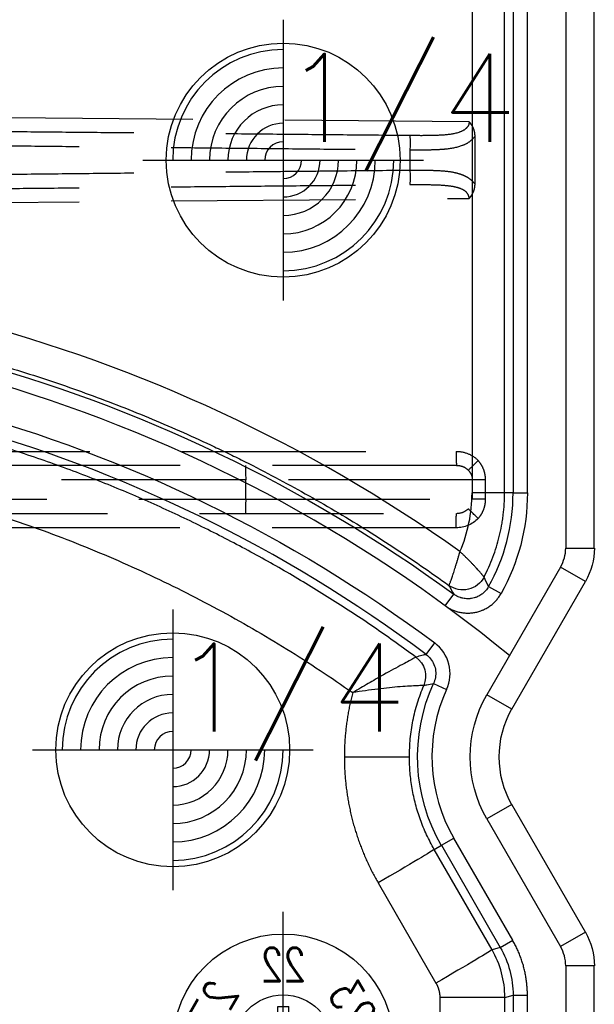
# Model space of a CAD drawing. Extents: x 2651 to 11825, y -3833 to 1075.
# Tile 391 of 656: x 4243 to 4258, y 665 to 691. Entities that reach past the tile are written whole.
import ezdxf
from ezdxf.enums import TextEntityAlignment as Align

# ---------------------------------------------------------------- set-up
doc = ezdxf.new("R2010")
doc.units = 0
doc.header["$LTSCALE"] = 10
for name, pattern in [('CENTER', [2, 1.25, -0.25, 0.25, -0.25]), ('CNSHID', [4, 3, -1]), ('DASHED', [0.75, 0.5, -0.25]), ('HIDDEN', [0.375, 0.25, -0.125])]:
    doc.linetypes.add(name, pattern=pattern)
doc.layers.get('0').update_dxf_attribs({"linetype": 'CONTINUOUS'})
doc.layers.get('Defpoints').update_dxf_attribs({"linetype": 'CONTINUOUS'})
for name, color, linetype in [('1', 7, 'CONTINUOUS'), ('CEN', 1, 'CENTER'), ('COOL', 150, 'HIDDEN'), ('DIM', 3, 'CONTINUOUS'), ('PIN', 3, 'CONTINUOUS'), ('WL1-HL', 4, 'CNSHID')]:
    doc.layers.add(name, color=color, linetype=linetype)
doc.styles.add('S1', font='TXT.shx')
doc.styles.get("Standard").update_dxf_attribs({"font": 'romans.shx'})
doc.dimstyles.new('MM& INCH5', dxfattribs={"dimtxt": 5, "dimasz": 2.5, "dimexe": 1, "dimexo": 0.5, "dimtad": 0, "dimrnd": 1.38778e-17, "dimzin": 9, "dimdsep": 46, "dimtxsty": 'Standard', "dimblk": 'CLOSED', "dimcen": 0, "dimclrd": 3, "dimclre": 3, "dimclrt": 3, "dimazin": 2, "dimtfac": 0.75, "dimtofl": 0, "dimtmove": 0, "dimatfit": 3, "dimfxl": 0, "dimtolj": 1, "dimarcsym": 0})

# ---------------------------------------------------------------- blocks, each defined once
blk = doc.blocks.new('A$C32D34A97')
for p, q in [((0, 9.212), (-0.24, 8.612)), ((0, 9.212), (0.24, 8.612)), ((0.24, 8.612), (-0.24, 8.612)), ((-0.15, 8.612), (-0.15, 6.964)), ((0.15, 8.612), (0.15, 6.964)), ((0.15, 6.964), (-0.15, 6.964)), ((0, 2.212), (-0.24, 1.612)), ((0, 2.212), (0.24, 1.612)), ((0.24, 1.612), (-0.24, 1.612)), ((-0.15, 1.612), (-0.15, -0.036)), ((0.15, 1.612), (0.15, -0.036)), ((0.15, -0.036), (-0.15, -0.036))]:
    blk.add_line(p, q)
for centre, radius in [((0, 8), 3), ((0, 8), 1.35), ((0, 1), 3), ((0, 1), 1.35)]:
    blk.add_circle(centre, radius)
at = {"layer": 'CEN'}
for p, q in [((0, 11.6), (0, 4.4)), ((-3.6, 8), (3.6, 8)), ((0, 4.6), (0, -2.6)), ((-3.6, 1), (3.6, 1))]:
    blk.add_line(p, q, dxfattribs=at)
at = {"style": 'S1', "text_generation_flag": 2, "width": 0.8}
for s, p in [('1', (0, 10.175)), ('25', (0, 3.175))]:
    blk.add_text(s, height=0.9, dxfattribs=at).set_placement(p, align=Align.MIDDLE)
for s, rotation, p in [('12', 30, (-1.088, 9.884)), ('2', 330, (1.087, 9.884)), ('11', 60, (-1.884, 9.088)), ('3', 300, (1.884, 9.088)), ('10', 270, (-2.175, 8)), ('4', 90, (2.175, 8)), ('9', 120, (-1.884, 6.913)), ('5', 240, (1.884, 6.913)), ('8', 150, (-1.088, 6.116)), ('6', 210, (1.087, 6.116)), ('7', 180, (0, 5.825)), ('24', 60, (-1.884, 2.088)), ('26', 300, (1.884, 2.088)), ('23', 120, (-1.884, -0.087)), ('27', 240, (1.884, -0.087)), ('22', 180, (0, -1.175))]:
    blk.add_text(s, height=0.9, rotation=rotation, dxfattribs=at).set_placement(p, align=Align.MIDDLE)
blk = doc.blocks.new('DSD')
at = {"layer": '1', "color": 7, "linetype": 'Continuous'}
for p, q in [((459.179, 567.571), (459.179, 540.854)), ((459.422, 539.947), (461.422, 536.482)), ((461.422, 533.891), (459.422, 530.426)), ((459.421, 530.426), (459.422, 530.426)), ((459.179, 529.519), (459.179, 508.469))]:
    blk.add_line(p, q, dxfattribs=at)
at = {"layer": '1', "color": 110, "linetype": 'Continuous'}
for p, q in [((459.956, 540.854), (459.956, 567.571)), ((462.095, 536.87), (460.095, 540.336)), ((460.095, 530.037), (462.095, 533.502)), ((459.956, 508.469), (459.956, 529.519))]:
    blk.add_line(p, q, dxfattribs=at)
at = {"layer": '1', "color": 252, "linetype": 'Continuous'}
for p, q in [((459.956, 540.854), (459.956, 567.571)), ((460.995, 553.626), (460.995, 541.653)), ((461.384, 541.653), (461.384, 553.626)), ((461.608, 553.402), (461.608, 541.713)), ((463.374, 541.713), (463.374, 553.39)), ((461.384, 541.653), (460.995, 541.653)), ((461.608, 541.713), (461.384, 541.653)), ((461.608, 541.713), (463.374, 541.713)), ((465.049, 538.603), (463.478, 541.324)), ((459.179, 540.854), (459.956, 540.854)), ((459.422, 539.947), (460.095, 540.336)), ((462.095, 536.87), (460.095, 540.336)), ((461.731, 540.358), (461.395, 540.164)), ((461.731, 540.358), (461.955, 540.418)), ((463.332, 537.585), (461.731, 540.358)), ((461.955, 540.418), (463.526, 537.697)), ((461.395, 540.164), (462.996, 537.39)), ((463.332, 537.585), (462.996, 537.39)), ((463.526, 537.697), (463.332, 537.585)), ((461.422, 536.482), (462.095, 536.87)), ((465.965, 535.186), (464.199, 535.186)), ((461.422, 533.891), (462.095, 533.502)), ((460.095, 530.037), (462.095, 533.502)), ((463.542, 533.195), (463.188, 533.356)), ((463.744, 532.407), (463.511, 532.096)), ((463.226, 531.085), (462.997, 530.772)), ((462.05, 530.567), (461.711, 530.757)), ((459.422, 530.426), (460.095, 530.037)), ((459.956, 529.519), (459.179, 529.519)), ((459.956, 508.469), (459.956, 529.519)), ((460.995, 528.026), (460.995, 509.961)), ((461.384, 528.026), (460.995, 528.026)), ((461.384, 509.961), (461.384, 528.026)), ((461.384, 528.026), (461.615, 528.026)), ((461.615, 528.026), (461.615, 509.961)), ((461.615, 528.026), (462.498, 528.026)), ((462.498, 509.961), (462.498, 528.026))]:
    blk.add_line(p, q, dxfattribs=at)
at = {"layer": '1', "color": 6, "linetype": 'DASHED'}
for p, q in [((499.898, 528.58), (462.919, 528.58)), ((462.138, 527.673), (462.138, 528.191)), ((462.138, 528.191), (462.482, 528.191)), ((462.482, 528.191), (462.482, 527.673)), ((468.644, 528.191), (462.482, 528.191)), ((501.545, 528.191), (468.644, 528.191)), ((468.644, 528.191), (468.644, 527.673)), ((462.138, 527.673), (462.482, 527.673)), ((462.482, 527.673), (468.644, 527.673)), ((468.644, 527.673), (501.545, 527.673)), ((462.919, 527.284), (499.898, 527.284)), ((500.665, 520.364), (462.577, 520.032)), ((462.417, 519.645), (462.417, 518.343)), ((464.183, 518.715), (464.183, 519.273)), ((462.577, 517.956), (500.665, 517.624))]:
    blk.add_line(p, q, dxfattribs=at)
at = {"layer": '1', "color": 7, "linetype": 'Continuous', "extrusion": (0, 0, -1)}
for centre, start, end in [((-460.992, 540.854), 330, 0), ((-460.992, 529.519), 0, 30)]:
    blk.add_arc(centre, 1.814, start, end, dxfattribs=at)
at = {"layer": '1', "color": 110, "linetype": 'Continuous'}
for centre, radius, start, end in [((460.992, 540.854), 1.036, 180, 210), ((486.693, 563.151), 39.735, 230.6179, 276.2068), ((460.992, 529.519), 1.036, 150, 180)]:
    blk.add_arc(centre, radius, start, end, dxfattribs=at)
at = {"layer": '1', "color": 252, "linetype": 'Continuous'}
for centre, radius, start, end in [((460.992, 540.854), 1.036, 180, 210), ((459.179, 535.186), 4.408, 335.4684, 30), ((486.693, 563.151), 38.365, 233.2604, 276.1879), ((466.562, 528.026), 5.178, 150.6203, 180), ((460.992, 529.519), 1.036, 150, 180)]:
    blk.add_arc(centre, radius, start, end, dxfattribs=at)
at = {"layer": '1', "color": 252, "linetype": 'Continuous', "extrusion": (0, 0, -1)}
for centre, radius, start, end in [((-459.179, 535.186), 4.796, 150, 204.5316), ((-459.179, 535.186), 3.368, 150, 210), ((-486.693, 563.151), 38.753, 263.8121, 306.7396), ((-466.562, 528.026), 5.567, 0, 29.3797), ((-486.693, 563.151), 40.124, 263.7932, 306.1972), ((-486.693, 474.837), 40.124, 53.8028, 96.2068)]:
    blk.add_arc(centre, radius, start, end, dxfattribs=at)
at = {"layer": '1', "color": 110, "linetype": 'Continuous', "extrusion": (0, 0, -1)}
blk.add_arc((-459.179, 535.186), 3.368, 150, 210, dxfattribs=at)
at = {"layer": '1', "color": 7, "linetype": 'Continuous'}
blk.add_arc((459.179, 535.186), 2.591, 330, 30, dxfattribs=at)
at = {"layer": '1', "color": 252, "linetype": 'Continuous', "extrusion": (0, 0, -1)}
for centre, major_axis, ratio, start_param, end_param in [((463.525, 541.324), (1.57, 0.907), 0.013094, 3.15032, 4.689719), ((465.097, 538.603), (1.57, 0.907), 0.013094, 3.15032, 4.689719), ((464.408, 533), (0.172, -0.624), 0.999938, 0.905626, 2.235967), ((464.408, 533), (0.401, -0.509), 0.999839, 1.303937, 2.634034), ((462.748, 530.009), (-0.564, -0.318), 0.999946, 0.992523, 2.709571), ((462.747, 530.009), (0.618, -0.194), 0.998759, 3.317721, 5.033378)]:
    blk.add_ellipse(centre, major_axis=major_axis, ratio=ratio, start_param=start_param, end_param=end_param, dxfattribs=at)
at = {"layer": '1', "color": 7, "linetype": 'Continuous', "extrusion": (0, 0, -1)}
for centre, start_param, end_param in [((460.992, 540.854), 2.618029, 3.141593), ((460.992, 529.519), 3.141593, 3.665156)]:
    blk.add_ellipse(centre, major_axis=(1.814, 0), ratio=0.999975, start_param=start_param, end_param=end_param, dxfattribs=at)
at = {"layer": '1', "color": 7, "linetype": 'Continuous'}
blk.add_ellipse((466.538, 528.026), major_axis=(-4.039, 0), ratio=1, start_param=5.878177, end_param=6.283185, dxfattribs=at)
at = {"layer": '1', "color": 252, "linetype": 'Continuous'}
for centre, start_param, end_param in [((486.674, 563.151), 0.952596, 1.678692), ((486.674, 474.837), 4.604494, 5.330589)]:
    blk.add_ellipse(centre, major_axis=(-41.149, 0), ratio=1, start_param=start_param, end_param=end_param, dxfattribs=at)
at = {"layer": '1', "color": 6, "linetype": 'DASHED', "extrusion": (0, 0, -1)}
for centre, major_axis, ratio, start_param, end_param in [((462.322, 528.719), (-0.28, 0.27), 0.01818, 1.589635, 2.951754), ((468.651, 528.191), (0, -0.389), 0.017452, 1.570796, 3.141593), ((468.651, 527.673), (0, -0.389), 0.017452, 0, 1.570796), ((462.322, 527.145), (-0.28, -0.27), 0.01818, 3.331431, 4.69355), ((464.19, 519.273), (-0.004, 0.389), 0.017452, 4.712558, 6.17271), ((464.19, 518.715), (-0.004, -0.389), 0.017452, 0.110475, 1.570627)]:
    blk.add_ellipse(centre, major_axis=major_axis, ratio=ratio, start_param=start_param, end_param=end_param, dxfattribs=at)
at = {"layer": '1', "color": 252, "linetype": 'Continuous'}
for points, weights in [([(460.995, 541.653), (460.995, 541.127), (461.132, 540.619), (461.395, 540.164)], [1, 0.977285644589, 0.977285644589, 1]), ([(465.965, 535.186), (465.965, 536.393), (465.653, 537.558), (465.049, 538.603)], [1, 0.977274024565, 0.977274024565, 1]), ([(465.739, 533.443), (465.889, 534.013), (465.965, 534.597), (465.965, 535.186)], [1, 0.994458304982, 0.994458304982, 1]), ([(490.56, 527.041), (481.685, 526.077), (473.041, 528.306), (465.739, 533.443)], [1, 0.957116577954, 0.957116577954, 1])]:
    blk.add_rational_spline(points, weights, degree=3, dxfattribs=at)
for points in [[(461.731, 540.358), (461.505, 540.749), (461.384, 541.201), (461.384, 541.653)], [(461.608, 541.713), (461.608, 541.261), (461.729, 540.809), (461.955, 540.418)], [(463.127, 530.534), (463.083, 530.614), (463.04, 530.693), (462.997, 530.772)], [(462.05, 530.567), (462.09, 530.481), (462.131, 530.395), (462.173, 530.308)]]:
    blk.add_open_spline(points, degree=3, dxfattribs=at)
at = {"layer": '1', "color": 7, "linetype": 'Continuous'}
blk.add_rational_spline([(463.478, 541.324), (463.409, 541.443), (463.374, 541.576), (463.374, 541.713)], [1, 0.977285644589, 0.977285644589, 1], degree=3, dxfattribs=at)
at = {"layer": '1', "color": 252, "linetype": 'Continuous'}
for points, knots in [([(463.526, 537.697), (463.597, 537.566), (463.739, 537.305), (463.906, 536.894), (464.038, 536.474), (464.131, 536.047), (464.188, 535.617), (464.195, 535.33), (464.199, 535.186)], [0, 0, 0, 0, 0.169839, 0.338408, 0.505707, 0.671739, 0.836503, 1, 1, 1, 1]), ([(464.199, 535.186), (464.194, 535.022), (464.185, 534.693), (464.109, 534.202), (463.99, 533.717), (463.87, 533.406), (463.81, 533.25)], [0, 0, 0, 0, 0.247617, 0.496822, 0.747616, 1, 1, 1, 1]), ([(463.188, 533.356), (463.09, 533.141), (463.069, 532.898), (463.186, 532.44), (463.322, 532.237), (463.511, 532.096)], [0, 0, 0, 0, 0.5, 0.5, 1, 1, 1, 1]), ([(463.809, 533.249), (463.813, 533.25), (463.828, 533.25), (463.891, 533.252), (463.936, 533.254), (464.05, 533.259), (464.119, 533.262), (464.272, 533.271), (464.357, 533.277), (464.633, 533.298), (464.839, 533.319), (465.278, 533.372), (465.505, 533.405), (465.739, 533.443)], [0, 0, 0, 0, 0.125, 0.125, 0.25, 0.25, 0.375, 0.375, 0.5, 0.5, 0.75, 0.75, 1, 1, 1, 1]), ([(464.023, 532.479), (464.027, 532.482), (464.036, 532.487), (464.088, 532.517), (464.18, 532.568), (464.334, 532.649), (464.63, 532.809), (465.043, 533.036), (465.455, 533.277), (465.666, 533.4), (465.739, 533.443)], [0, 0, 0, 0, 0.083761, 0.167399, 0.250167, 0.369334, 0.50054, 0.749939, 0.9138, 1, 1, 1, 1]), ([(463.744, 532.407), (463.701, 532.444), (463.613, 532.521), (463.524, 532.677), (463.48, 532.853), (463.482, 533.033), (463.522, 533.142), (463.542, 533.195)], [0, 0, 0, 0, 0.192519, 0.396173, 0.603829, 0.807483, 1, 1, 1, 1]), ([(463.81, 533.25), (463.782, 533.243), (463.753, 533.237), (463.664, 533.219), (463.603, 533.207), (463.542, 533.195)], [0, 0, 0, 0, 0.320336, 0.320336, 1, 1, 1, 1]), ([(463.744, 532.407), (463.782, 532.417), (463.82, 532.426), (463.914, 532.45), (463.968, 532.464), (464.023, 532.479)], [0, 0, 0, 0, 0.409752, 0.409752, 1, 1, 1, 1]), ([(464.023, 532.479), (464.378, 532.222), (465.095, 531.703), (466.214, 530.966), (467.376, 530.255), (468.583, 529.575), (469.835, 528.93), (471.131, 528.321), (472.47, 527.753), (473.851, 527.229), (475.274, 526.752), (477.26, 526.172), (481.032, 525.318), (485.084, 524.958), (488.752, 525.048), (490.12, 525.175), (490.803, 525.238)], [0, 0, 0, 0, 0.046368, 0.093547, 0.141537, 0.190338, 0.23995, 0.290372, 0.341606, 0.393651, 0.446506, 0.500173, 0.612317, 0.8549, 0.92745, 1, 1, 1, 1]), ([(463.226, 531.085), (463.197, 531.107), (463.136, 531.147), (463.039, 531.197), (462.971, 531.223), (462.927, 531.237), (462.918, 531.24), (462.901, 531.245), (462.874, 531.253), (462.847, 531.259), (462.794, 531.27), (462.722, 531.282), (462.649, 531.285), (462.604, 531.285), (462.595, 531.285), (462.576, 531.285), (462.549, 531.283), (462.521, 531.281), (462.467, 531.275), (462.395, 531.264), (462.325, 531.245), (462.273, 531.227), (462.255, 531.221), (462.23, 531.211), (462.221, 531.208), (462.204, 531.201), (462.162, 531.182), (462.09, 531.145), (462.029, 531.105), (461.985, 531.072), (461.963, 531.055), (461.942, 531.038), (461.928, 531.026), (461.921, 531.02), (461.888, 530.989), (461.837, 530.936), (461.769, 530.851), (461.73, 530.79), (461.711, 530.757)], [0, 0, 0, 0, 0.0625, 0.125, 0.1875, 0.1875, 0.203125, 0.203125, 0.21875, 0.25, 0.25, 0.3125, 0.375, 0.375, 0.390625, 0.390625, 0.40625, 0.4375, 0.4375, 0.5, 0.5625, 0.5625, 0.59375, 0.59375, 0.609375, 0.609375, 0.625, 0.6875, 0.75, 0.75, 0.78125, 0.796875, 0.796875, 0.8125, 0.8125, 0.875, 0.9375, 1, 1, 1, 1])]:
    blk.add_open_spline(points, degree=3, knots=knots, dxfattribs=at)
at = {"layer": '1', "color": 7, "linetype": 'Continuous'}
for points in [[(463.81, 533.25), (463.81, 533.25), (463.81, 533.25), (463.81, 533.25)], [(464.023, 532.479), (464.023, 532.479), (464.023, 532.479), (464.023, 532.479)], [(463.127, 530.534), (463.127, 530.534), (463.126, 530.534), (463.126, 530.534)], [(462.173, 530.308), (462.173, 530.308), (462.173, 530.308), (462.173, 530.308)]]:
    blk.add_open_spline(points, degree=3, dxfattribs=at)
for points, knots in [([(462.05, 530.567), (462.061, 530.587), (462.086, 530.625), (462.128, 530.679), (462.16, 530.711), (462.181, 530.731), (462.186, 530.734), (462.194, 530.742), (462.207, 530.753), (462.239, 530.778), (462.286, 530.809), (462.327, 530.83), (462.353, 530.841), (462.358, 530.844), (462.368, 530.848), (462.374, 530.85), (462.39, 530.857), (462.422, 530.868), (462.477, 530.883), (462.522, 530.89), (462.556, 530.894), (462.567, 530.895), (462.584, 530.896), (462.59, 530.896), (462.602, 530.897), (462.63, 530.897), (462.681, 530.894), (462.726, 530.887), (462.76, 530.88), (462.771, 530.878), (462.793, 530.872), (462.804, 530.868), (462.837, 530.858), (462.879, 530.841), (462.92, 530.821), (462.949, 530.804), (462.959, 530.798), (462.978, 530.785), (462.988, 530.778), (462.997, 530.772)], [0, 0, 0, 0, 0.0625, 0.125, 0.1875, 0.1875, 0.203125, 0.203125, 0.21875, 0.25, 0.3125, 0.375, 0.375, 0.390625, 0.390625, 0.40625, 0.40625, 0.4375, 0.5, 0.5625, 0.5625, 0.59375, 0.59375, 0.609375, 0.609375, 0.625, 0.6875, 0.75, 0.75, 0.78125, 0.78125, 0.8125, 0.8125, 0.875, 0.9375, 0.9375, 0.96875, 0.96875, 1, 1, 1, 1]), ([(463.127, 530.534), (463.124, 530.531), (463.121, 530.527), (463.117, 530.517), (463.112, 530.507), (463.111, 530.503), (463.109, 530.498), (463.107, 530.494), (463.105, 530.489), (463.101, 530.479), (463.095, 530.465), (463.089, 530.446), (463.086, 530.44), (463.081, 530.426), (463.079, 530.419), (463.07, 530.397), (463.059, 530.364), (463.04, 530.31), (463.026, 530.269), (463.015, 530.237), (463.012, 530.226), (463.004, 530.204), (462.993, 530.17), (462.974, 530.111), (462.958, 530.06), (462.946, 530.022), (462.94, 530.002), (462.934, 529.982), (462.929, 529.969), (462.927, 529.962), (462.921, 529.942), (462.917, 529.928), (462.911, 529.908), (462.908, 529.901), (462.904, 529.887), (462.894, 529.852), (462.875, 529.79), (462.858, 529.733), (462.846, 529.69), (462.84, 529.668), (462.832, 529.643), (462.829, 529.632), (462.828, 529.627), (462.825, 529.618)], [0, 0, 0, 0, 0.0625, 0.125, 0.125, 0.15625, 0.15625, 0.171875, 0.171875, 0.1875, 0.25, 0.25, 0.28125, 0.28125, 0.3125, 0.3125, 0.375, 0.4375, 0.5, 0.5, 0.53125, 0.53125, 0.5625, 0.625, 0.6875, 0.6875, 0.71875, 0.734375, 0.734375, 0.75, 0.75, 0.78125, 0.78125, 0.796875, 0.796875, 0.8125, 0.875, 0.9375, 0.9375, 0.96875, 0.984375, 0.992188, 1, 1, 1, 1]), ([(491.031, 523.143), (490.723, 523.11), (490.262, 523.065), (489.722, 523.022), (489.491, 523.006), (489.337, 522.996), (489.259, 522.991), (488.565, 522.948), (487.331, 522.9), (485.483, 522.913), (484.252, 522.979), (483.33, 523.049), (482.869, 523.09), (482.331, 523.146), (482.101, 523.172), (481.947, 523.19), (481.87, 523.2), (481.18, 523.284), (479.961, 523.463), (478.157, 523.812), (476.376, 524.241), (474.619, 524.75), (472.886, 525.339), (471.176, 526.008), (470.052, 526.508), (469.354, 526.838), (469.215, 526.905), (469.007, 527.006), (468.937, 527.04), (468.799, 527.109), (468.453, 527.281), (468.11, 527.458), (467.292, 527.892), (466.216, 528.495), (464.646, 529.472), (463.628, 530.172), (463.127, 530.534)], [0, 0, 0, 0, 0.03125, 0.046875, 0.054688, 0.054688, 0.0625, 0.0625, 0.125, 0.1875, 0.25, 0.25, 0.28125, 0.296875, 0.304688, 0.304688, 0.3125, 0.3125, 0.375, 0.4375, 0.5, 0.5625, 0.625, 0.6875, 0.75, 0.75, 0.765625, 0.765625, 0.773438, 0.773438, 0.78125, 0.8125, 0.8125, 0.875, 0.9375, 1, 1, 1, 1]), ([(462.173, 530.308), (462.127, 530.219), (462.041, 530.041), (461.929, 529.768), (461.834, 529.489), (461.755, 529.206), (461.714, 529.013), (461.687, 528.867), (461.679, 528.818), (461.668, 528.744), (461.664, 528.719), (461.657, 528.67), (461.641, 528.547), (461.621, 528.324), (461.615, 528.126), (461.615, 528.026)], [0, 0, 0, 0, 0.125, 0.25, 0.375, 0.5, 0.625, 0.625, 0.6875, 0.6875, 0.71875, 0.71875, 0.75, 0.875, 1, 1, 1, 1]), ([(462.173, 530.308), (462.181, 530.294), (462.187, 530.287), (462.19, 530.283), (462.192, 530.279), (462.195, 530.275), (462.198, 530.272), (462.205, 530.264), (462.214, 530.253), (462.226, 530.238), (462.23, 530.233), (462.239, 530.222), (462.244, 530.217), (462.259, 530.199), (462.281, 530.174), (462.319, 530.131), (462.347, 530.1), (462.369, 530.075), (462.377, 530.067), (462.393, 530.05), (462.417, 530.024), (462.459, 529.979), (462.495, 529.941), (462.523, 529.912), (462.537, 529.898), (462.552, 529.883), (462.561, 529.873), (462.566, 529.868), (462.581, 529.853), (462.591, 529.843), (462.611, 529.823), (462.621, 529.813), (462.652, 529.782), (462.673, 529.762), (462.705, 529.731), (462.716, 529.721), (462.737, 529.7), (462.759, 529.68), (462.786, 529.654), (462.806, 529.636), (462.814, 529.628), (462.818, 529.624), (462.825, 529.618)], [0, 0, 0, 0, 0.125, 0.15625, 0.15625, 0.171875, 0.171875, 0.1875, 0.25, 0.25, 0.28125, 0.28125, 0.3125, 0.3125, 0.375, 0.4375, 0.5, 0.5, 0.53125, 0.53125, 0.5625, 0.625, 0.6875, 0.6875, 0.71875, 0.734375, 0.734375, 0.75, 0.75, 0.78125, 0.78125, 0.8125, 0.8125, 0.875, 0.875, 0.90625, 0.90625, 0.9375, 0.96875, 0.984375, 0.992188, 1, 1, 1, 1])]:
    blk.add_open_spline(points, degree=3, knots=knots, dxfattribs=at)
at = {"layer": '1', "color": 6, "linetype": 'DASHED'}
for points, degree in [([(462.332, 528.719), (462.486, 528.878), (462.706, 528.968), (462.929, 528.968)], 3), ([(462.929, 528.968), (499.908, 528.968)], 1), ([(485.379, 526.896), (462.929, 526.896)], 1), ([(462.417, 518.343), (462.418, 518.118), (462.577, 517.956)], 2)]:
    blk.add_open_spline(points, degree=degree, dxfattribs=at)
for points, degree, knots in [([(462.929, 528.968), (462.929, 528.867), (462.928, 528.766), (462.924, 528.622), (462.923, 528.579), (462.918, 528.58)], 3, [0, 0, 0, 0, 0.5, 0.5, 1, 1, 1, 1]), ([(462.138, 528.191), (462.14, 528.223), (462.143, 528.319), (462.178, 528.459), (462.244, 528.606), (462.303, 528.681), (462.332, 528.719)], 3, [0, 0, 0, 0, 0.166765, 0.499709, 0.74986, 1, 1, 1, 1]), ([(462.919, 528.58), (462.855, 528.574), (462.737, 528.563), (462.642, 528.489), (462.598, 528.455)], 3, [0, 0, 0, 0, 0.537431, 1, 1, 1, 1]), ([(462.332, 527.145), (462.303, 527.184), (462.245, 527.261), (462.184, 527.392), (462.146, 527.529), (462.141, 527.625), (462.138, 527.673)], 3, [0, 0, 0, 0, 0.257807, 0.499585, 0.749789, 1, 1, 1, 1]), ([(462.482, 527.673), (462.483, 527.648), (462.487, 527.598), (462.519, 527.503), (462.566, 527.447), (462.598, 527.409)], 3, [0, 0, 0, 0, 0.256307, 0.500716, 1, 1, 1, 1]), ([(462.598, 527.409), (462.625, 527.386), (462.684, 527.338), (462.795, 527.294), (462.876, 527.288), (462.919, 527.284)], 3, [0, 0, 0, 0, 0.302174, 0.635337, 1, 1, 1, 1]), ([(462.929, 526.896), (462.817, 526.896), (462.707, 526.918), (462.503, 527.002), (462.409, 527.066), (462.332, 527.145)], 3, [0, 0, 0, 0, 0.5, 0.5, 1, 1, 1, 1]), ([(462.929, 526.896), (462.929, 526.987), (462.928, 527.095), (462.924, 527.247), (462.923, 527.285), (462.918, 527.284)], 3, [0, 0, 0, 0, 0.5, 0.5, 1, 1, 1, 1]), ([(462.577, 520.032), (462.501, 519.954), (462.459, 519.854), (462.418, 519.755), (462.417, 519.645)], 2, [0, 0, 0, 0.5, 0.5, 1, 1, 1]), ([(464.185, 519.659), (464.028, 519.658), (463.725, 519.656), (463.325, 519.666), (463.006, 519.7), (462.784, 519.763), (462.624, 519.868), (462.591, 519.98), (462.577, 520.032)], 3, [0, 0, 0, 0, 0.260791, 0.501616, 0.674867, 0.809902, 0.913469, 1, 1, 1, 1]), ([(462.417, 519.645), (462.448, 519.609), (462.514, 519.534), (462.64, 519.449), (462.794, 519.381), (462.98, 519.33), (463.241, 519.291), (463.641, 519.274), (463.981, 519.273), (464.183, 519.273)], 3, [0, 0, 0, 0, 0.082658, 0.172087, 0.270427, 0.379295, 0.499881, 0.702652, 1, 1, 1, 1]), ([(464.183, 518.715), (464.076, 518.715), (463.876, 518.716), (463.603, 518.711), (463.38, 518.703), (463.093, 518.681), (462.817, 518.627), (462.561, 518.506), (462.465, 518.397), (462.417, 518.343)], 3, [0, 0, 0, 0, 0.158259, 0.294378, 0.408401, 0.500412, 0.750075, 0.87518, 1, 1, 1, 1]), ([(462.577, 517.956), (462.578, 517.975), (462.581, 518.013), (462.61, 518.082), (462.695, 518.177), (462.923, 518.279), (463.279, 518.32), (463.725, 518.332), (464.028, 518.33), (464.185, 518.328)], 3, [0, 0, 0, 0, 0.031222, 0.062499, 0.124805, 0.249453, 0.499309, 0.739649, 1, 1, 1, 1])]:
    blk.add_open_spline(points, degree=degree, knots=knots, dxfattribs=at)
for points in [[(500.663, 520.032), (489.514, 519.905), (477.159, 519.779), (464.185, 519.659)], [(464.183, 519.273), (477.159, 519.399), (489.514, 519.544), (500.665, 519.7)], [(500.665, 518.288), (489.514, 518.444), (477.159, 518.589), (464.183, 518.715)], [(464.185, 518.328), (477.159, 518.209), (489.514, 518.083), (500.663, 517.956)]]:
    blk.add_rational_spline(points, [1, 0.984198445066, 0.984198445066, 1], degree=3, dxfattribs=at)
blk.add_blockref('A$C32D34A97', (467.625, 541.994))
blk = doc.blocks.new('*D116')
at = {"layer": 'Defpoints', "color": 0}
for p in [(4278.684, 927.642), (4278.684, 906.842), (4171.684, 387.642)]:
    blk.add_point(p, dxfattribs=at)
at = {"layer": 'DIM', "color": 3, "lineweight": -2}
blk.add_line((4278.684, 907.342), (4278.684, 927.642), dxfattribs=at)
at = {"layer": 'DIM', "color": 3, "insert": (4278.684, 950.648), "char_height": 5, "attachment_point": 5, "rotation": 90}
blk.add_mtext('\\A1;107 [4.213]', dxfattribs=at)
blk = doc.blocks.new('_Closed')
at = {"color": 0, "linetype": 'ByBlock', "lineweight": -2}
for p, q in [((-1, 0.167), (0, 0)), ((-1, 0.167), (-1, -0.167)), ((0, 0), (-1, -0.167)), ((0, 0), (-1, 0))]:
    blk.add_line(p, q, dxfattribs=at)
blk = doc.blocks.new('*D117')
at = {"layer": 'Defpoints', "color": 0}
for p in [(4291.684, 927.642), (4291.684, 912.642), (4171.684, 387.642)]:
    blk.add_point(p, dxfattribs=at)
at = {"layer": 'DIM', "color": 3, "lineweight": -2}
blk.add_line((4291.684, 913.142), (4291.684, 927.642), dxfattribs=at)
at = {"layer": 'DIM', "color": 3, "insert": (4291.684, 950.648), "char_height": 5, "attachment_point": 5, "rotation": 90}
blk.add_mtext('\\A1;120 [4.724]', dxfattribs=at)
blk = doc.blocks.new('*D118')
at = {"layer": 'Defpoints', "color": 0}
for p in [(4368.684, 927.642), (4368.684, 892.822), (4171.684, 387.642)]:
    blk.add_point(p, dxfattribs=at)
at = {"layer": 'DIM', "color": 3, "lineweight": -2}
blk.add_line((4368.684, 893.322), (4368.684, 927.642), dxfattribs=at)
at = {"layer": 'DIM', "color": 3, "insert": (4368.684, 950.648), "char_height": 5, "attachment_point": 5, "rotation": 90}
blk.add_mtext('\\A1;197 [7.756]', dxfattribs=at)
blk = doc.blocks.new('*D119')
at = {"layer": 'Defpoints', "color": 0}
for p in [(4376.684, 927.642), (4371.684, 807.17), (4171.684, 387.642)]:
    blk.add_point(p, dxfattribs=at)
at = {"layer": 'DIM', "color": 3, "lineweight": -2}
for p, q in [((4376.684, 922.642), (4376.684, 927.642)), ((4371.684, 917.642), (4376.684, 922.642)), ((4371.684, 807.67), (4371.684, 917.642))]:
    blk.add_line(p, q, dxfattribs=at)
at = {"layer": 'DIM', "color": 3, "insert": (4376.684, 951.005), "char_height": 5, "attachment_point": 5, "rotation": 90}
blk.add_mtext('\\A1;200 [7.874]', dxfattribs=at)
blk = doc.blocks.new('*D120')
at = {"layer": 'Defpoints', "color": 0}
for p in [(4411.684, 927.642), (4411.684, 912.642), (4171.684, 387.642)]:
    blk.add_point(p, dxfattribs=at)
at = {"layer": 'DIM', "color": 3, "lineweight": -2}
blk.add_line((4411.684, 913.142), (4411.684, 927.642), dxfattribs=at)
at = {"layer": 'DIM', "color": 3, "insert": (4411.684, 951.005), "char_height": 5, "attachment_point": 5, "rotation": 90}
blk.add_mtext('\\A1;240 [9.449]', dxfattribs=at)
blk = doc.blocks.new('*D121')
at = {"layer": 'Defpoints', "color": 0}
for p in [(4446.684, 927.642), (4446.684, 910.642), (4171.684, 387.642)]:
    blk.add_point(p, dxfattribs=at)
at = {"layer": 'DIM', "color": 3, "lineweight": -2}
blk.add_line((4446.684, 911.142), (4446.684, 927.642), dxfattribs=at)
at = {"layer": 'DIM', "color": 3, "insert": (4446.684, 953.386), "char_height": 5, "attachment_point": 5, "rotation": 90}
blk.add_mtext('\\A1;275 [10.827]', dxfattribs=at)
blk = doc.blocks.new('*D158')
at = {"layer": 'Defpoints', "color": 0}
for p in [(4247.884, 927.642), (4247.884, 766.102), (4171.684, 387.642)]:
    blk.add_point(p, dxfattribs=at)
at = {"layer": 'DIM', "color": 3, "lineweight": -2}
blk.add_line((4247.884, 766.602), (4247.884, 927.642), dxfattribs=at)
at = {"layer": 'DIM', "color": 3, "insert": (4247.884, 943.862), "char_height": 5, "attachment_point": 5, "rotation": 90}
blk.add_mtext('\\A1;76.2 [3]', dxfattribs=at)
blk = doc.blocks.new('*D159')
at = {"layer": 'Defpoints', "color": 0}
for p in [(4239.884, 927.642), (4246.684, 860.062), (4171.684, 387.642)]:
    blk.add_point(p, dxfattribs=at)
at = {"layer": 'DIM', "color": 3, "lineweight": -2}
for p, q in [((4239.884, 922.642), (4239.884, 927.642)), ((4246.684, 917.642), (4239.884, 922.642)), ((4246.684, 860.562), (4246.684, 917.642))]:
    blk.add_line(p, q, dxfattribs=at)
at = {"layer": 'DIM', "color": 3, "insert": (4239.884, 948.624), "char_height": 5, "attachment_point": 5, "rotation": 90}
blk.add_mtext('\\A1;75 [2.953]', dxfattribs=at)
blk = doc.blocks.new('*D160')
at = {"layer": 'Defpoints', "color": 0}
for p in [(4381.212, 797.642), (4473.321, 797.642), (4171.684, 387.642)]:
    blk.add_point(p, dxfattribs=at)
at = {"layer": 'DIM', "color": 3, "lineweight": -2}
blk.add_line((4381.712, 797.642), (4473.321, 797.642), dxfattribs=at)
at = {"layer": 'DIM', "color": 3, "insert": (4499.065, 797.642), "char_height": 5, "attachment_point": 5}
blk.add_mtext('\\A1;410 [16.142]', dxfattribs=at)
blk = doc.blocks.new('*D161')
at = {"layer": 'Defpoints', "color": 0}
for p in [(4274.104, 832.642), (4473.321, 832.642), (4171.684, 387.642)]:
    blk.add_point(p, dxfattribs=at)
at = {"layer": 'DIM', "color": 3, "lineweight": -2}
blk.add_line((4274.604, 832.642), (4473.321, 832.642), dxfattribs=at)
at = {"layer": 'DIM', "color": 3, "insert": (4496.684, 832.642), "char_height": 5, "attachment_point": 5}
blk.add_mtext('\\A1;445 [17.52]', dxfattribs=at)
blk = doc.blocks.new('*D162')
at = {"layer": 'Defpoints', "color": 0}
for p in [(4271.924, 879.642), (4485.526, 879.642), (4171.684, 387.642)]:
    blk.add_point(p, dxfattribs=at)
at = {"layer": 'DIM', "color": 3, "lineweight": -2}
blk.add_line((4272.424, 879.642), (4485.526, 879.642), dxfattribs=at)
at = {"layer": 'DIM', "color": 3, "insert": (4508.889, 879.642), "char_height": 5, "attachment_point": 5}
blk.add_mtext('\\A1;492 [19.37]', dxfattribs=at)
blk = doc.blocks.new('*D163')
at = {"layer": 'Defpoints', "color": 0}
for p in [(4285.884, 899.642), (4485.526, 899.642), (4171.684, 387.642)]:
    blk.add_point(p, dxfattribs=at)
at = {"layer": 'DIM', "color": 3, "lineweight": -2}
blk.add_line((4286.384, 899.642), (4485.526, 899.642), dxfattribs=at)
at = {"layer": 'DIM', "color": 3, "insert": (4511.27, 899.642), "char_height": 5, "attachment_point": 5}
blk.add_mtext('\\A1;512 [20.157]', dxfattribs=at)
blk = doc.blocks.new('*D164')
at = {"layer": 'Defpoints', "color": 0}
for p in [(4266.934, 743.242), (4473.321, 743.242), (4171.684, 387.642)]:
    blk.add_point(p, dxfattribs=at)
at = {"layer": 'DIM', "color": 3, "lineweight": -2}
blk.add_line((4267.434, 743.242), (4473.321, 743.242), dxfattribs=at)
at = {"layer": 'DIM', "color": 3, "insert": (4494.303, 743.242), "char_height": 5, "attachment_point": 5}
blk.add_mtext('\\A1;355.6 [14]', dxfattribs=at)
blk = doc.blocks.new('*D165')
at = {"layer": 'Defpoints', "color": 0}
for p in [(4446.684, 762.642), (4473.321, 762.642), (4171.684, 387.642)]:
    blk.add_point(p, dxfattribs=at)
at = {"layer": 'DIM', "color": 3, "lineweight": -2}
blk.add_line((4447.184, 762.642), (4473.321, 762.642), dxfattribs=at)
at = {"layer": 'DIM', "color": 3, "insert": (4499.065, 762.642), "char_height": 5, "attachment_point": 5}
blk.add_mtext('\\A1;375 [14.764]', dxfattribs=at)
blk = doc.blocks.new('*D166')
at = {"layer": 'Defpoints', "color": 0}
for p in [(4446.684, 719.642), (4473.321, 719.642), (4171.684, 387.642)]:
    blk.add_point(p, dxfattribs=at)
at = {"layer": 'DIM', "color": 3, "lineweight": -2}
blk.add_line((4447.184, 719.642), (4473.321, 719.642), dxfattribs=at)
at = {"layer": 'DIM', "color": 3, "insert": (4499.065, 719.642), "char_height": 5, "attachment_point": 5}
blk.add_mtext('\\A1;332 [13.071]', dxfattribs=at)
blk = doc.blocks.new('*D190')
at = {"layer": 'Defpoints', "color": 0}
for p in [(4401.864, 859.642), (4485.526, 859.642), (4171.684, 387.642)]:
    blk.add_point(p, dxfattribs=at)
at = {"layer": 'DIM', "color": 3, "lineweight": -2}
blk.add_line((4402.364, 859.642), (4485.526, 859.642), dxfattribs=at)
at = {"layer": 'DIM', "color": 3, "insert": (4511.27, 859.642), "char_height": 5, "attachment_point": 5}
blk.add_mtext('\\A1;472 [18.583]', dxfattribs=at)
blk = doc.blocks.new('117')
at = {"layer": 'WL1-HL'}
for radius in [13.87, 10.3]:
    blk.add_circle((254.95, 1693.104), radius, dxfattribs=at)
blk = doc.blocks.new('A$C257357D5')
at = {"layer": 'COOL'}
blk.add_blockref('117', (-193.95, -1725.104), dxfattribs=at)
blk = doc.blocks.new('*U6', base_point=(965.4695, 1808.9548))
blk.add_circle((965.4695, 1808.9548), 0.5)
for radius, start, end in [(0.4724, 90, 180), (0.3937, 90, 180), (0.315, 90, 180), (0.2362, 90, 180), (0.1575, 90, 180), (0.0787, 90, 180), (0.0787, 270, 0), (0.1575, 270, 0), (0.2362, 270, 0), (0.315, 270, 0), (0.3937, 270, 0), (0.4724, 270, 0)]:
    blk.add_arc((965.4695, 1808.9548), radius, start, end)
at = {"layer": 'PIN'}
for p, q in [((965.4695, 1809.5548), (965.4695, 1808.3548)), ((964.8695, 1808.9548), (966.0695, 1808.9548))]:
    blk.add_line(p, q, dxfattribs=at)

msp = doc.modelspace()

# ---------------------------------------------------------------- block references
at = {"layer": 'DIM', "rotation": 180}
msp.add_blockref('DSD', (4717.309, 1206.636), dxfattribs=at)
at = {"layer": 'DIM'}
msp.add_blockref('A$C257357D5', (4171.684, 687.642), dxfattribs=at)
at = {"layer": 'PIN', "xscale": 6.35, "yscale": 6.35, "zscale": 6.35}
for p in [(4249.684, 687.642), (4246.684, 671.642)]:
    msp.add_blockref('*U6', p, dxfattribs=at)

# ---------------------------------------------------------------- texts
at = {"layer": 'PIN', "color": 4}
for p in [(4249.684, 688.142), (4246.684, 672.142)]:
    msp.add_text('1/4', height=2.3813, dxfattribs=at).set_placement(p)

# ---------------------------------------------------------------- dimensions: what is measured, and where the dimension line sits
at = {"layer": 'DIM'}
for feature_location, offset, dtype, picture, middle in [((4446.684, 910.642), (0, 17), 1, '*D121', (4446.684, 953.386)), ((4371.684, 807.17), (5, 120.472), 1, '*D119', (4376.684, 951.005)), ((4411.684, 912.642), (0, 15), 1, '*D120', (4411.684, 951.005)), ((4278.684, 906.842), (0, 20.8), 1, '*D116', (4278.684, 950.648)), ((4291.684, 912.642), (0, 15), 1, '*D117', (4291.684, 950.648)), ((4368.684, 892.822), (0, 34.82), 1, '*D118', (4368.684, 950.648)), ((4246.684, 860.062), (-6.8, 67.58), 1, '*D159', (4239.884, 948.624)), ((4247.884, 766.102), (0, 161.54), 1, '*D158', (4247.884, 943.862)), ((4285.884, 899.642), (199.642, 0), 0, '*D163', (4511.27, 899.642)), ((4271.924, 879.642), (213.602, 0), 0, '*D162', (4508.889, 879.642)), ((4401.864, 859.642), (83.662, 0), 0, '*D190', (4511.27, 859.642)), ((4274.104, 832.642), (199.217, 0), 0, '*D161', (4496.684, 832.642)), ((4381.212, 797.642), (92.109, 0), 0, '*D160', (4499.065, 797.642)), ((4446.684, 762.642), (26.637, 0), 0, '*D165', (4499.065, 762.642)), ((4266.934, 743.242), (206.387, 0), 0, '*D164', (4494.303, 743.242)), ((4446.684, 719.642), (26.637, 0), 0, '*D166', (4499.065, 719.642))]:
    dim = msp.add_ordinate_dim(feature_location=feature_location, offset=offset, dtype=dtype, origin=(4171.684, 387.642), dimstyle='MM& INCH5', dxfattribs=at)
    dim.commit()
    dim.dimension.update_dxf_attribs({"geometry": picture, "text_midpoint": middle})

doc.saveas('drawing.dxf')
